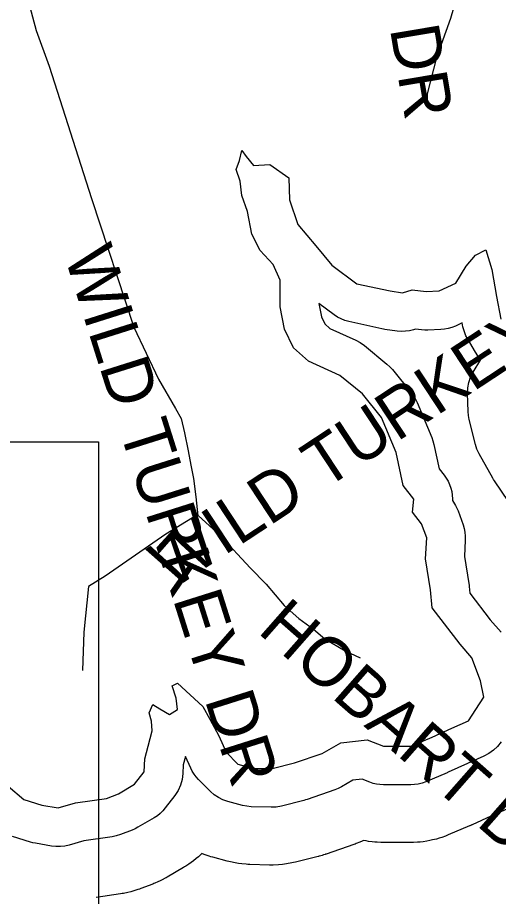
# Model space of a CAD drawing. Extents: x 1950930 to 2061844, y 904556 to 1017002.
# Drawn here: x 1967710 to 1968642, y 993380 to 995083 of the extents above; entities that cross this region are included whole.
import ezdxf

# ---------------------------------------------------------------- set-up
doc = ezdxf.new("R2010")
doc.units = 0
for name, color, linetype in [('Exist Hydrographic Buffer Line', 7, 'Continuous'), ('Exist Hydrographic Lake Shore', 7, 'Continuous'), ('Exist Road Non-System Type 51', 7, 'Continuous'), ('Exist Road Non-System Type 51 Label', 7, 'Continuous'), ('Map Preparation Inset Cut Line', 7, 'Continuous')]:
    doc.layers.add(name, color=color, linetype=linetype)

msp = doc.modelspace()

# ---------------------------------------------------------------- linework, layer by layer
at = {"layer": 'Exist Hydrographic Buffer Line'}
for points in [[(1968661.7, 994145.1), (1968634.5, 994185.4), (1968632.7, 994188.1), (1968631.1, 994190.8), (1968605, 994237.7), (1968600.7, 994246.7), (1968597.7, 994256.1), (1968585.7, 994304), (1968584.2, 994311.9), (1968583.5, 994319.9), (1968582.4, 994354.8), (1968582.9, 994365.6), (1968584.9, 994376.2), (1968588.3, 994386.4), (1968593.3, 994396), (1968608.2, 994420.7), (1968602.5, 994427.4), (1968597.5, 994434.9), (1968582.2, 994461.1), (1968579.3, 994466.6), (1968576.9, 994472.3), (1968575, 994478.1), (1968573.5, 994484.2), (1968572, 994491.5), (1968558.9, 994485.4), (1968552.1, 994482.6), (1968545, 994480.5), (1968537.8, 994479.1), (1968530.5, 994478.4), (1968505.4, 994477.3), (1968499.3, 994477.3), (1968493.2, 994477.8), (1968481.3, 994479.2), (1968477.5, 994478.1), (1968469.9, 994476.3), (1968462, 994475.3), (1968454.1, 994475.1), (1968446.2, 994475.8), (1968422.3, 994479), (1968419.2, 994479.5), (1968416.3, 994480.1), (1968352, 994494.3), (1968344.5, 994496.4), (1968337.2, 994499.2), (1968330.3, 994502.8), (1968323.8, 994507.1), (1968294.2, 994528.8), (1968299.2, 994503.3), (1968306, 994489.4), (1968315.7, 994480.7), (1968365.7, 994458.2), (1968374.5, 994453.5), (1968382.6, 994447.7), (1968426.2, 994411.7), (1968431.8, 994406.6), (1968436.8, 994401), (1968473.8, 994355.2), (1968479.9, 994346.5), (1968484.7, 994337), (1968513, 994269.4), (1968515.4, 994262.8), (1968517.2, 994256), (1968527.2, 994208.9), (1968537, 994196.5), (1968541.1, 994190.7), (1968544.7, 994184.6), (1968547.7, 994178.2), (1968550, 994171.5), (1968551.7, 994164.6), (1968552.8, 994157.6), (1968553.2, 994150.5), (1968553, 994147.5), (1968553.1, 994147.4), (1968559.3, 994137.8), (1968564, 994127.4), (1968573.8, 994100.1), (1968576, 994093), (1968577.4, 994085.6), (1968578.1, 994078.2), (1968578.1, 994070.7), (1968576.4, 994038.5), (1968584.9, 993986.5), (1968585.3, 993983.4), (1968585.6, 993980.3), (1968586.6, 993967.6), (1968626.1, 993916.3), (1968647.4, 993891.9)], [(1968647.3, 993679.5), (1968640.7, 993670.8), (1968632.8, 993663.1), (1968623.9, 993656.7), (1968614.2, 993651.6), (1968582.2, 993637.7), (1968544.8, 993620.6), (1968543.7, 993620.1), (1968542.7, 993619.7), (1968501.3, 993602.2), (1968494.3, 993599.7), (1968487, 993597.8), (1968479.6, 993596.7), (1968472.2, 993596.3), (1968419.3, 993596.3), (1968412.5, 993596.6), (1968405.8, 993597.6), (1968399.2, 993599.1), (1968392.7, 993601.2), (1968377.9, 993606.9), (1968360.2, 993605), (1968338, 993592.2), (1968331.7, 993588.9), (1968325.2, 993586.3), (1968271.8, 993567.8), (1968268.6, 993566.8), (1968265.4, 993565.9), (1968221.8, 993555), (1968211.7, 993553.2), (1968201.5, 993552.8), (1968163.3, 993553.8), (1968154.6, 993554.6), (1968146, 993556.4), (1968117.6, 993564), (1968108.4, 993567.2), (1968099.6, 993571.5), (1968091.5, 993577), (1968084.1, 993583.4), (1968061.2, 993606.3), (1968056.6, 993611.4), (1968052.5, 993616.8), (1968048.9, 993622.6), (1968045.8, 993628.7), (1968035.7, 993651.4), (1968031.4, 993635.1), (1968030.7, 993617.9), (1968029.3, 993606.5), (1968026.2, 993595.4), (1968021.4, 993585), (1968015.1, 993575.3), (1967996.6, 993551.4), (1967991.9, 993545.9), (1967986.8, 993540.9), (1967981.2, 993536.4), (1967975.2, 993532.5), (1967943.6, 993514), (1967938.1, 993511), (1967932.3, 993508.6), (1967909.5, 993499.9), (1967901.6, 993497.4), (1967893.5, 993495.7), (1967838.8, 993487.8), (1967810, 993479.4), (1967801.7, 993477.5), (1967793.2, 993476.5), (1967784.7, 993476.5), (1967776.3, 993477.5), (1967744.7, 993483), (1967739.8, 993484), (1967735.1, 993485.3), (1967700.2, 993496.2)], [(1968658.8, 993548.8), (1968627.8, 993535.4), (1968591.4, 993518.7), (1968591, 993518.6), (1968590.6, 993518.4), (1968589.6, 993517.9), (1968588.8, 993517.6), (1968588, 993517.2), (1968587, 993516.8), (1968586.6, 993516.6), (1968586.2, 993516.5), (1968544.8, 993499), (1968542.2, 993498), (1968539.6, 993497), (1968532.6, 993494.4), (1968527.3, 993492.6), (1968521.9, 993491.1), (1968514.7, 993489.3), (1968509.2, 993488), (1968503.7, 993487.1), (1968496.3, 993486), (1968490.8, 993485.3), (1968485.2, 993484.9), (1968477.8, 993484.5), (1968475, 993484.4), (1968472.2, 993484.3), (1968419.3, 993484.3), (1968416.8, 993484.4), (1968414.3, 993484.5), (1968407.5, 993484.8), (1968402.4, 993485.1), (1968397.3, 993485.7), (1968390.6, 993486.6), (1968385.6, 993487.4), (1968380.9, 993488.4), (1968378.3, 993487.1), (1968373.4, 993485), (1968366.8, 993482.4), (1968364.4, 993481.4), (1968361.9, 993480.5), (1968308.5, 993462), (1968307.3, 993461.6), (1968306.2, 993461.2), (1968303, 993460.2), (1968300.6, 993459.4), (1968298.2, 993458.7), (1968295, 993457.9), (1968293.8, 993457.5), (1968292.6, 993457.2), (1968249, 993446.3), (1968245.3, 993445.5), (1968241.5, 993444.7), (1968231.4, 993442.9), (1968223.8, 993441.8), (1968216.2, 993441.3), (1968205.9, 993440.8), (1968202.1, 993440.8), (1968198.3, 993440.8), (1968160.1, 993441.9), (1968156.8, 993442), (1968153.6, 993442.3), (1968144.8, 993443), (1968138.3, 993443.8), (1968131.8, 993444.9), (1968123.2, 993446.7), (1968120, 993447.4), (1968116.8, 993448.3), (1968088.5, 993455.9), (1968085, 993456.9), (1968081.5, 993458), (1968072.2, 993461.2), (1968067.4, 993463), (1968064.7, 993460.5), (1968060.8, 993456.8), (1968056.7, 993453.4), (1968051.1, 993448.9), (1968046.8, 993445.7), (1968042.4, 993442.6), (1968036.4, 993438.7), (1968034.1, 993437.3), (1968031.8, 993435.9), (1968000.2, 993417.4), (1967998.2, 993416.2), (1967996.2, 993415.1), (1967990.7, 993412.2), (1967986.5, 993410.1), (1967982.3, 993408.1), (1967976.6, 993405.7), (1967974.4, 993404.8), (1967972.2, 993403.9), (1967949.4, 993395.2), (1967946.5, 993394.2), (1967943.6, 993393.2), (1967935.7, 993390.7), (1967929.8, 993389), (1967923.8, 993387.6), (1967915.7, 993385.9), (1967912.7, 993385.4), (1967909.7, 993384.9), (1967862.6, 993378)]]:
    msp.add_lwpolyline(points, dxfattribs=at)
at = {"layer": 'Exist Hydrographic Lake Shore'}
for points in [[(1968478.2, 994150), (1968457.5, 994176.1), (1968443.8, 994240.5), (1968415.5, 994308.1), (1968378.5, 994353.8), (1968334.9, 994389.8), (1968274.4, 994417.1), (1968245, 994443.2), (1968227.6, 994479.2), (1968218.9, 994522.8), (1968218.9, 994574.1), (1968205.8, 994604.6), (1968180.7, 994631.9), (1968164.4, 994663.5), (1968155.7, 994707.1), (1968144.8, 994738.7), (1968141.5, 994766), (1968133.9, 994788.9), (1968140.4, 994806.3), (1968144.8, 994825.9), (1968153.5, 994813.9), (1968167.7, 994796.5), (1968199.2, 994798.7), (1968236.3, 994772.5), (1968237.4, 994730), (1968253.7, 994682), (1968288.6, 994640.6), (1968319.1, 994603.5), (1968368.1, 994567.5), (1968432.4, 994553.4), (1968456.4, 994550.1), (1968474.9, 994555.5), (1968502.1, 994552.3), (1968527.2, 994553.4), (1968559.9, 994568.6), (1968579.5, 994601.3), (1968598, 994623.1), (1968617.6, 994633), (1968629.6, 994594.8), (1968638.3, 994542.5), (1968647, 994498.8)], [(1967692.1, 993593.9), (1967722.6, 993567.8), (1967757.5, 993556.9), (1967789, 993551.4), (1967822.8, 993561.2), (1967882.7, 993569.9), (1967905.6, 993578.7), (1967937.2, 993597.2), (1967955.7, 993621.2), (1967956.8, 993646.3), (1967963.4, 993671.3), (1967971, 993700.8), (1967969.9, 993719.3), (1967965.5, 993735.7), (1967972.1, 993752), (1967986.2, 993743.3), (1968004.8, 993732.4), (1968020, 993742.2), (1968017.8, 993764), (1968010.2, 993788), (1968020, 993793.4), (1968069.6, 993747.7), (1968082.7, 993723.7), (1968100.1, 993691), (1968114.3, 993659.3), (1968137.1, 993636.5), (1968165.5, 993628.8), (1968203.6, 993627.7), (1968247.2, 993638.6), (1968300.6, 993657.2), (1968336.5, 993677.9), (1968387.7, 993683.3), (1968419.3, 993671.3), (1968472.2, 993671.3), (1968513.6, 993688.8), (1968551.7, 993706.2), (1968584.4, 993720.4), (1968598.6, 993742.2), (1968613.8, 993766.2), (1968607.3, 993797.8), (1968590.9, 993842.5), (1968568, 993868.7), (1968513.6, 993939.5), (1968510.8, 993974.4), (1968501, 994034.4), (1968503.2, 994074.7), (1968493.4, 994102), (1968476, 994124.9), (1968478.2, 994150)]]:
    msp.add_lwpolyline(points, dxfattribs=at)
at = {"layer": 'Exist Road Non-System Type 51'}
for points in [[(1968607, 995277.8), (1968580.1, 995188.9), (1968549.5, 995081.3), (1968522, 995005.9), (1968504.2, 994935.4), (1968503.2, 994910.2)], [(1967718.9, 995195.8), (1967719.5, 995184.5), (1967729.4, 995121.4), (1967746.6, 995058.4), (1967771.4, 994989.1), (1967853.6, 994732.6), (1967935.9, 994483.5), (1967983.5, 994382.3), (1968016.5, 994325.9), (1968027.4, 994305.9), (1968033.8, 994278.2), (1968040.9, 994243.8), (1968046.1, 994215.5), (1968051.4, 994189.9), (1968055.9, 994154.6), (1968059.4, 994117.5)], [(1968057.5, 994118.6), (1967997.4, 994081.9), (1967880.2, 994000.8), (1967847.5, 993980.4), (1967838.9, 993892.2), (1967835.8, 993818.1)], [(1968060.2, 994118.4), (1968103.5, 994078.7), (1968160.9, 994016.9), (1968191.8, 993985.1), (1968227.1, 993943.6), (1968255.4, 993918.9), (1968283.6, 993897.7), (1968305.6, 993879.2), (1968345.4, 993856.2), (1968374.5, 993842.1)]]:
    msp.add_lwpolyline(points, dxfattribs=at)
at = {"layer": 'Map Preparation Inset Cut Line'}
for p, q in [((1967866.9, 994040.9), (1967866.9, 993662.5)), ((1967866.9, 993662.5), (1967866.9, 991991.1))]:
    msp.add_line(p, q, dxfattribs=at)
msp.add_lwpolyline([(1966550.1, 994260.9), (1967866.9, 994260.9), (1967866.9, 994040.9)], dxfattribs=at)

# ---------------------------------------------------------------- texts
at = {"layer": 'Exist Road Non-System Type 51 Label'}
for s, rotation, p in [('  QUAIL ROOST DR', 279.5349, (1968270.3, 996023)), ('  WILD TURKEY DR', 287.5421, (1967778.9, 994690.3)), ('  WILD TURKEY DR', 33.3479, (1967950.2, 993934.2)), ('  HOBART DR', 318.6735, (1968120.4, 993939))]:
    msp.add_text(s, height=95, rotation=rotation, dxfattribs=at).set_placement(p)

doc.saveas('drawing.dxf')
